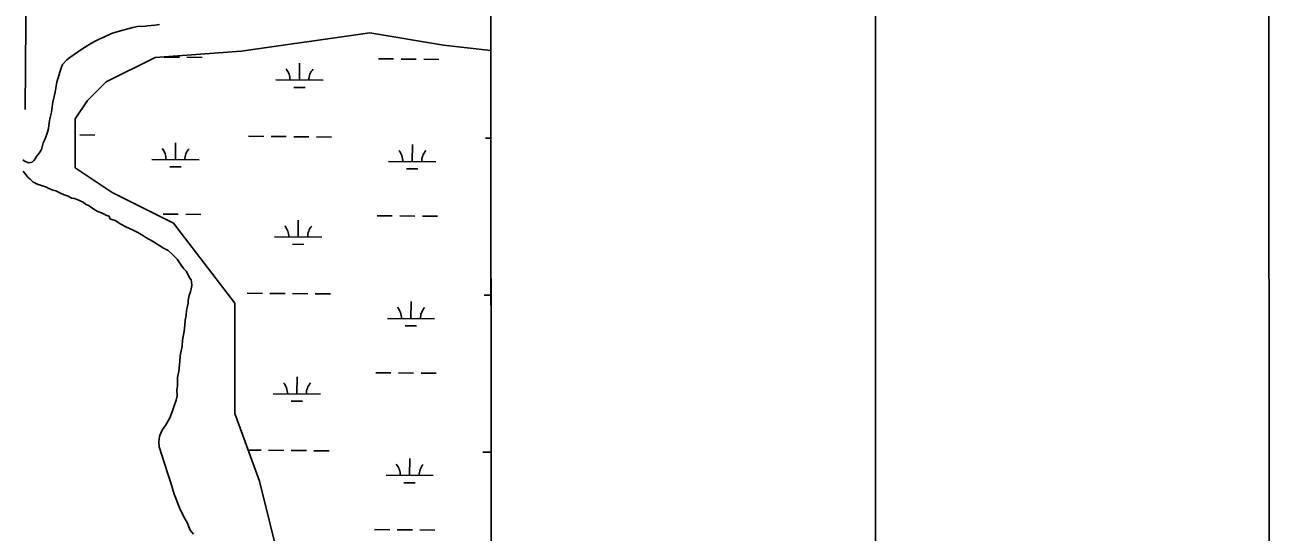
# Model space of a CAD drawing. Extents: x 3271442 to 3309282, y 752266 to 777610.
# Drawn here: x 3306057 to 3308704, y 773662 to 774737 of the extents above; entities that cross this region are included whole.
import ezdxf

# ---------------------------------------------------------------- set-up
doc = ezdxf.new("R2010")
doc.units = 0
for name, color, linetype in [('G-ANNO-NPLT', 7, 'Continuous'), ('V-ANNO-SYMB', 7, 'Continuous'), ('V-GRID-FRAM', 7, 'Continuous'), ('V-ROAD-CNTR', 7, 'Continuous'), ('V-SITE-VEGE', 7, 'Continuous'), ('V-WETL-SWMP', 7, 'Continuous')]:
    doc.layers.add(name, color=color, linetype=linetype)

msp = doc.modelspace()

# ---------------------------------------------------------------- linework, layer by layer
at = {"layer": 'G-ANNO-NPLT'}
msp.add_lwpolyline([(3272032.3, 752848.9), (3308704.3, 752867.6), (3308692, 777026.3), (3272020, 777007.6)], close=True, dxfattribs=at)
at = {"layer": 'V-ANNO-SYMB'}
msp.add_lwpolyline([(3274782.3, 753474.8), (3307865.5, 753484.4), (3307858.8, 776401), (3274775.6, 776391.3), (3274782.3, 753474.8)], dxfattribs=at)
at = {"layer": 'V-GRID-FRAM'}
msp.add_lwpolyline([(3275591.3, 775827.4), (3307043.5, 775836.6), (3307056.7, 757650.8), (3275588.7, 757641.7), (3275591.3, 775827.4)], dxfattribs=at)
at = {"layer": 'V-ROAD-CNTR'}
msp.add_lwpolyline([(3306057.3, 774557.7), (3306067.1, 775832.3)], dxfattribs=at)
at = {"layer": 'V-SITE-VEGE'}
for p, q in [((3307045.9, 772479.1), (3307044.2, 774805.6)), ((3306240.2, 774718.7), (3306223.7, 774711.2)), ((3306249.3, 774722), (3306240.2, 774718.7)), ((3306272, 774728.1), (3306249.3, 774722)), ((3306285.7, 774731.6), (3306272, 774728.1)), ((3306295.5, 774733.5), (3306285.7, 774731.6)), ((3306311.5, 774734.8), (3306295.5, 774733.5)), ((3306316.9, 774735), (3306311.5, 774734.8)), ((3306332.1, 774737), (3306316.9, 774735)), ((3306342, 774738.1), (3306332.1, 774737)), ((3306194.4, 774696.5), (3306177.2, 774686)), ((3306202.6, 774701.4), (3306194.4, 774696.5)), ((3306215.4, 774707.9), (3306202.6, 774701.4)), ((3306223.7, 774711.2), (3306215.4, 774707.9)), ((3306145.8, 774663.5), (3306136.2, 774653.3)), ((3306151.8, 774668.3), (3306145.8, 774663.5)), ((3306177.2, 774686), (3306151.8, 774668.3)), ((3306131.4, 774639.4), (3306126.5, 774623.2)), ((3306134.1, 774647.9), (3306131.4, 774639.4)), ((3306136.2, 774653.3), (3306134.1, 774647.9)), ((3306124.5, 774615.5), (3306122.6, 774603.2)), ((3306126.5, 774623.2), (3306124.5, 774615.5)), ((3306120.6, 774594.7), (3306116, 774573.1)), ((3306122.6, 774603.2), (3306120.6, 774594.7)), ((3306113.5, 774557.8), (3306112.9, 774552.4)), ((3306116, 774573.1), (3306113.5, 774557.8)), ((3306108.3, 774529.3), (3306106.4, 774517.8)), ((3306109.5, 774537.8), (3306108.3, 774529.3)), ((3306112.9, 774552.4), (3306109.5, 774537.8)), ((3306104.4, 774510.1), (3306099.5, 774495.4)), ((3306106.4, 774517.8), (3306104.4, 774510.1)), ((3306095.2, 774486.9), (3306091.8, 774473)), ((3306099.5, 774495.4), (3306095.2, 774486.9)), ((3306057.6, 774447.4), (3306052.1, 774451)), ((3306075.8, 774449.6), (3306072.1, 774446.4)), ((3306079.5, 774454.3), (3306075.8, 774449.6)), ((3306080.9, 774457.4), (3306079.5, 774454.3)), ((3306086.8, 774465.2), (3306080.9, 774457.4)), ((3306091.8, 774473), (3306086.8, 774465.2)), ((3306052.9, 774427.4), (3306057.7, 774420.7)), ((3306065.3, 774444.6), (3306057.6, 774447.4)), ((3306072.1, 774446.4), (3306065.3, 774444.6)), ((3306057.7, 774420.7), (3306063.2, 774414.7)), ((3306063.2, 774414.7), (3306068, 774410.3)), ((3306068, 774410.3), (3306071.9, 774405.9)), ((3306071.9, 774405.9), (3306074.3, 774403.7)), ((3306074.3, 774403.7), (3306077.4, 774402.2)), ((3306077.4, 774402.2), (3306081.3, 774400.1)), ((3306081.3, 774400.1), (3306086.7, 774398)), ((3306086.7, 774398), (3306089.8, 774397.3)), ((3306089.8, 774397.3), (3306102.2, 774393.1)), ((3306102.2, 774393.1), (3306106.1, 774391)), ((3306106.1, 774391), (3306116.1, 774386.7)), ((3306116.1, 774386.7), (3306122.3, 774385.4)), ((3306122.3, 774385.4), (3306132.4, 774380.4)), ((3306132.4, 774380.4), (3306140.1, 774376.8)), ((3306140.1, 774376.8), (3306148.6, 774374.1)), ((3306148.6, 774374.1), (3306153.3, 774371.2)), ((3306153.3, 774371.2), (3306156.4, 774369.7)), ((3306156.4, 774369.7), (3306161.8, 774369.1)), ((3306161.8, 774369.1), (3306168.8, 774366.3)), ((3306168.8, 774366.3), (3306180.4, 774361.4)), ((3306180.4, 774361.4), (3306185.1, 774356.9)), ((3306185.1, 774356.9), (3306191.3, 774354.1)), ((3306191.3, 774354.1), (3306196, 774351.2)), ((3306196, 774351.2), (3306204.6, 774345.4)), ((3306204.6, 774345.4), (3306211.6, 774341.8)), ((3306211.6, 774341.8), (3306219.3, 774339)), ((3306219.3, 774339), (3306230.2, 774333.2)), ((3306230.2, 774333.2), (3306235.6, 774331.9)), ((3306235.6, 774331.9), (3306236.6, 774326.6)), ((3306236.6, 774326.6), (3306238.9, 774325.1)), ((3306238.9, 774325.1), (3306248.2, 774322.4)), ((3306248.2, 774322.4), (3306259.9, 774315.1)), ((3306259.9, 774315.1), (3306270.8, 774309.4)), ((3306270.8, 774309.4), (3306286.3, 774302.3)), ((3306286.3, 774302.3), (3306296.4, 774297.3)), ((3306296.4, 774297.3), (3306306.5, 774290.7)), ((3306306.5, 774290.7), (3306312.8, 774286.3)), ((3306312.8, 774286.3), (3306326.8, 774278.4)), ((3306326.8, 774278.4), (3306350.2, 774263.9)), ((3306350.2, 774263.9), (3306360.3, 774258.9)), ((3306360.3, 774258.9), (3306369, 774251.5)), ((3306369, 774251.5), (3306379.3, 774240.4)), ((3306379.3, 774240.4), (3306388.1, 774227.7)), ((3306388.1, 774227.7), (3306393.7, 774220.3)), ((3306393.7, 774220.3), (3306398.5, 774215.1)), ((3306398.5, 774215.1), (3306406.6, 774200.1)), ((3306406.6, 774200.1), (3306409, 774197.1)), ((3306409, 774197.1), (3306409.9, 774192.6)), ((3306410.2, 774184.9), (3306409.5, 774181.1)), ((3306409.9, 774192.6), (3306410.2, 774184.9)), ((3306404.8, 774163.4), (3306402.9, 774152.6)), ((3306407.6, 774171.1), (3306404.8, 774163.4)), ((3306409.5, 774181.1), (3306407.6, 774171.1)), ((3306398.9, 774132.6), (3306398.6, 774121.1)), ((3306400.3, 774138), (3306398.9, 774132.6)), ((3306403, 774147.2), (3306400.3, 774138)), ((3306402.9, 774152.6), (3306403, 774147.2)), ((3306396.6, 774111.1), (3306395.4, 774100.4)), ((3306398.6, 774121.1), (3306396.6, 774111.1)), ((3306394.3, 774088.1), (3306390.4, 774068.9)), ((3306395.4, 774100.4), (3306394.3, 774088.1)), ((3306390.1, 774055.9), (3306386.1, 774035.9)), ((3306390.4, 774068.9), (3306390.1, 774055.9)), ((3306386.1, 774035.9), (3306385, 774023.6)), ((3306382.7, 774002.9), (3306380, 773989.8)), ((3306385, 774023.6), (3306382.7, 774002.9)), ((3306379.9, 773972.3), (3306378.6, 773963.8)), ((3306380, 773989.8), (3306379.9, 773972.3)), ((3306379.1, 773950.8), (3306377.1, 773941.6)), ((3306378.6, 773963.8), (3306379.1, 773950.8)), ((3306372.2, 773927.7), (3306368.7, 773916.9)), ((3306377.1, 773941.6), (3306372.2, 773927.7)), ((3306363.8, 773904.5), (3306354.4, 773888.1)), ((3306368.7, 773916.9), (3306363.8, 773904.5)), ((3306345, 773872.5), (3306342.2, 773864.8)), ((3306350, 773881.9), (3306345, 773872.5)), ((3306354.4, 773888.1), (3306350, 773881.9)), ((3306342.2, 773864.8), (3306340.3, 773853.3)), ((3306340.3, 773853.3), (3306341.4, 773842.6)), ((3306341.4, 773842.6), (3306347.4, 773823)), ((3306347.4, 773823), (3306352.5, 773807.1)), ((3306352.5, 773807.1), (3306360.2, 773783.6)), ((3306360.2, 773783.6), (3306366.1, 773766.3)), ((3306366.1, 773766.3), (3306373.1, 773742.1)), ((3306373.1, 773742.1), (3306384.8, 773711.9)), ((3306384.8, 773711.9), (3306394.6, 773693.1)), ((3306394.6, 773693.1), (3306400.3, 773682.6)), ((3306400.3, 773682.6), (3306406.9, 773666)), ((3306406.9, 773666), (3306414.1, 773657.9))]:
    msp.add_line(p, q, dxfattribs=at)
at = {"layer": 'V-WETL-SWMP'}
for p, q in [((3306788.1, 774720.4), (3306514.8, 774681.4)), ((3306944.2, 774694.4), (3306788.1, 774720.4)), ((3307044.3, 774683.3), (3306944.2, 774694.4)), ((3306332.7, 774668.3), (3306228.6, 774616.3)), ((3306514.8, 774681.4), (3306332.7, 774668.3)), ((3306352.2, 774669), (3306384.2, 774668.7)), ((3306400.2, 774668.6), (3306432.2, 774668.3)), ((3306806.1, 774665.2), (3306838.1, 774665)), ((3306854.1, 774664.8), (3306886.1, 774664.6)), ((3306902.1, 774664.4), (3306934.1, 774664.2)), ((3307048, 769649.4), (3307044.3, 774683.3)), ((3306638.6, 774620.2), (3306638.9, 774656.2)), ((3306228.6, 774616.3), (3306189.5, 774577.2)), ((3306588.6, 774620.6), (3306688.6, 774619.8)), ((3306626.5, 774604.8), (3306650.5, 774604.6)), ((3306189.5, 774577.2), (3306163.5, 774538.1)), ((3306163.5, 774538.1), (3306163.5, 774434)), ((3306172.9, 774503.9), (3306204.9, 774503.7)), ((3306375.8, 774451.5), (3306376.1, 774487.5)), ((3306530.8, 774501), (3306562.8, 774500.7)), ((3306578.8, 774500.6), (3306610.8, 774500.3)), ((3306626.8, 774500.2), (3306658.8, 774499.9)), ((3306674.8, 774499.8), (3306706.8, 774499.5)), ((3306877.7, 774447.4), (3306878, 774483.4)), ((3307032.7, 774496.9), (3307044.5, 774496.8)), ((3306325.8, 774451.9), (3306425.8, 774451.1)), ((3306163.5, 774434), (3306241.6, 774381.9)), ((3306363.7, 774436.2), (3306387.7, 774436)), ((3306827.7, 774447.8), (3306927.7, 774447)), ((3306865.6, 774432.1), (3306889.6, 774431.9)), ((3306241.6, 774381.9), (3306371.7, 774316.8)), ((3306332.4, 774336.4), (3306333.5, 774336.4)), ((3306349.5, 774336.3), (3306381.5, 774336)), ((3306371.7, 774316.8), (3306501.8, 774147.5)), ((3306397.5, 774335.9), (3306429.5, 774335.6)), ((3306635.9, 774287.5), (3306636.2, 774323.5)), ((3306803.3, 774332.6), (3306835.3, 774332.3)), ((3306851.3, 774332.2), (3306883.3, 774331.9)), ((3306899.3, 774331.8), (3306931.3, 774331.5)), ((3306585.9, 774287.9), (3306685.9, 774287.1)), ((3306623.8, 774272.2), (3306647.8, 774272)), ((3306528.1, 774168.3), (3306560.1, 774168.1)), ((3306576.1, 774167.9), (3306608.1, 774167.7)), ((3306624.1, 774167.5), (3306656.1, 774167.3)), ((3306672.1, 774167.1), (3306704.1, 774166.9)), ((3307030, 774164.2), (3307044.7, 774164.1)), ((3306501.8, 774147.5), (3306501.8, 773913.2)), ((3306875, 774114.7), (3306875.3, 774150.7)), ((3306825, 774115.1), (3306925, 774114.3)), ((3306862.8, 774099.4), (3306886.8, 774099.2)), ((3306800.6, 773999.9), (3306832.6, 773999.6)), ((3306848.6, 773999.5), (3306880.6, 773999.2)), ((3306896.6, 773999.1), (3306928.6, 773998.8)), ((3306633.2, 773954.8), (3306633.5, 773990.8)), ((3306583.2, 773955.3), (3306683.2, 773954.4)), ((3306621, 773939.5), (3306645, 773939.3)), ((3306501.8, 773913.2), (3306553.9, 773769.9)), ((3306530, 773835.6), (3306557.3, 773835.4)), ((3306573.3, 773835.3), (3306605.3, 773835)), ((3306621.3, 773834.9), (3306653.3, 773834.6)), ((3306669.3, 773834.5), (3306701.3, 773834.2)), ((3306872.2, 773782.1), (3306872.5, 773818.1)), ((3307027.2, 773831.5), (3307044.9, 773831.4)), ((3306553.9, 773769.9), (3306644.9, 773405.4)), ((3306822.2, 773782.5), (3306922.2, 773781.6)), ((3306860.1, 773766.7), (3306884.1, 773766.5)), ((3306797.9, 773667.2), (3306829.9, 773667)), ((3306845.9, 773666.8), (3306877.9, 773666.6)), ((3306893.9, 773666.4), (3306925.9, 773666.2))]:
    msp.add_line(p, q, dxfattribs=at)
for centre, start, end in [((3306583.4, 774621.1), 358.7563, 40.2999), ((3306693.9, 774620.2), 138.7563, 180.2999), ((3306320.6, 774452.4), 358.7563, 40.2999), ((3306431.1, 774451.5), 138.7563, 180.2999), ((3306822.5, 774448.3), 358.7563, 40.2999), ((3306932.9, 774447.4), 138.7563, 180.2999), ((3306580.7, 774288.4), 358.7563, 40.2999), ((3306691.2, 774287.5), 138.7563, 180.2999), ((3306819.7, 774115.7), 358.7563, 40.2999), ((3306930.2, 774114.7), 138.7563, 180.2999), ((3306577.9, 773955.8), 358.7563, 40.2999), ((3306688.4, 773954.9), 138.7563, 180.2999), ((3306817, 773783), 358.7563, 40.2999), ((3306927.5, 773782.1), 138.7563, 180.2999)]:
    msp.add_arc(centre, 35.2, start, end, dxfattribs=at)

doc.saveas('drawing.dxf')
